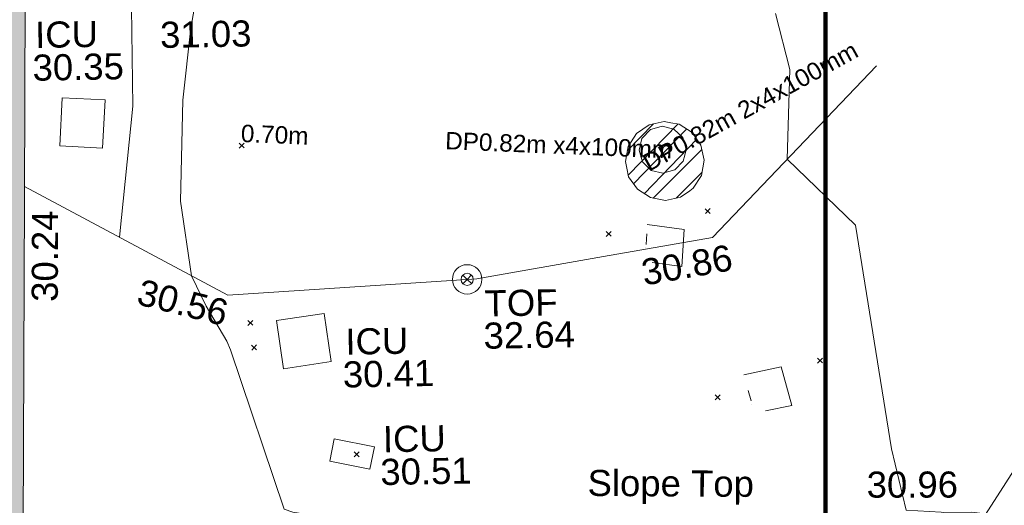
# Model space of a CAD drawing. Header units: millimetres. Extents: x -287732 to 520720, y -88450 to 287754.
# Tile 275 of 383: x 103737 to 117872, y 106818 to 113792. Entities that reach past the tile are written whole.
import ezdxf

# ---------------------------------------------------------------- set-up
doc = ezdxf.new("R2010")
doc.units = ezdxf.units.MM
for name, pattern in [('IMPORT-HIDDEN2 _3_', [4762.5, 3175, -1587.5]), ('IMPORT-UG_ELEC_QLB2 _2_', [2500, 1500, -300.0000000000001, 0, -50, 150, -300.0000000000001, 0, -200]), ('IMPORT-UG_ELEC_STREET LIGHTING_QLB2 _2_', [2700, 1500, -300.0000000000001, 0, -250, 150, -300.0000000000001, 0, -200]), ('IMPORT-UG_UNIDENTIFIED_QLA _2_', [2350, 1500, -300.0000000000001, 0, -50, 150, -300.0000000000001, 0, -50])]:
    doc.linetypes.add(name, pattern=pattern)
for name, color, linetype, lineweight, true_color in [('00__TOPO__TOP_OF_FENCE_SYMBOL', 7, 'Continuous', 9, 0x666666), ('00_TOPO_TREE', 7, 'Continuous', 9, 0x666666), ('00_UAV_BUILDING_OUTLINE', 5, 'Continuous', 9, 0x0000ff), ('00_UAV_FENCE', 7, 'Continuous', 9, 0x264c2f), ('00_UAV_FORM_LINES', 7, 'Continuous', 9, 0x666666), ('00_UAV_SERV_IC', 5, 'Continuous', 9, 0x0000ff), ('00_UAV_SLOPE_TOP', 40, 'Continuous', 9, 0xffbf00), ('00_UAV_TOP_OF_FENCE', 6, 'Continuous', 9, 0xff00ff), ('01_DTM_CONTOUR_MNR', 7, 'Continuous', 9, 0xa5a552), ('12333-PUM-2D-U-0001-C01 - Rev2_REVIT IMPORT_dwg', 7, 'Continuous', 9, 0x767676), ('A_RHA_Line', 7, 'Continuous', 9, 0x00a600), ('PUM-CHAMBER EXTENTS', 6, 'IMPORT-HIDDEN2 _3_', 9, 0xff00ff), ('PUM-ELECTRIC-MH', 1, 'Continuous', 9, 0xff0000), ('PUM-ELECTRIC-QLB2', 1, 'IMPORT-UG_ELEC_QLB2 _2_', 9, 0xff0000), ('PUM-UNIDENTIFIED UTILITIES-QLA', 7, 'IMPORT-UG_UNIDENTIFIED_QLA _2_', 9, 0x52a500)]:
    doc.layers.add(name, color=color, linetype=linetype, lineweight=lineweight, true_color=true_color)
doc.layers.add('A_RHA_Detail', color=7, linetype='Continuous', lineweight=9)
doc.layers.add('GEN-TEXT', color=7, linetype='Continuous', lineweight=9)
doc.styles.add('Arial_1', font='arial.ttf', dxfattribs={"height": 250})
doc.styles.add('Swis721 Lt BT_2', font='swissl.ttf', dxfattribs={"height": 375})

# ---------------------------------------------------------------- blocks, each defined once
blk = doc.blocks.new('12333-PUM-2D-U-0001-C01 - Rev2_REVIT IMPORT_dwg_CONIFEROUS_TREE-2077251-Site Location Plan Proposed')
at = {"layer": '00_TOPO_TREE', "color": 254, "true_color": 0xcccccc, "flags": 128}
blk.add_lwpolyline([(-2404.695596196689, -801.5651986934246), (-2690.968881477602, -286.2732852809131), (-2805.478195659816, 286.2732852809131), (-2690.968881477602, 916.0745128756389), (-2347.440939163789, 1431.36642628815), (-1889.403682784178, 1774.894368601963), (-1316.857112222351, 1946.658339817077)], dxfattribs=at)
blk = doc.blocks.new('12333-PUM-2D-U-0001-C01 - Rev2_REVIT IMPORT_dwg_MSL_Node_LineworkTOF-2077248-Site Location Plan Proposed')
at = {"layer": '00__TOPO__TOP_OF_FENCE_SYMBOL', "color": 254, "true_color": 0xcccccc, "flags": 128}
for points in [[(165.3591892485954, 165.3591892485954), (0, 0), (-165.3591892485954, 165.3591892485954)], [(165.3591892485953, -165.3591892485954), (0, 0), (-165.3591892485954, -165.3591892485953)]]:
    blk.add_lwpolyline(points, dxfattribs=at)
at = {"layer": '00__TOPO__TOP_OF_FENCE_SYMBOL', "color": 254, "true_color": 0xcccccc}
for radius in [562.5594001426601, 233.853208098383]:
    blk.add_circle((0, 0), radius, dxfattribs=at)
blk = doc.blocks.new('12333-PUM-2D-U-0001-C01 - Rev2_REVIT IMPORT_dwg_MGS62954_T2_Galway_ITM_3d_Rev1-2077680-Site Location Plan Proposed')
at = {"layer": '00_UAV_FENCE', "color": 254, "true_color": 0xcccccc, "flags": 128}
blk.add_lwpolyline([(534019954.002, 725666510.0085002), (534017557.0020001, 725664086.0085002), (534015989.2504753, 725663839.8059183), (534014163.002, 725663553.0085002), (534011024.6822829, 725663401.309894), (534010584.002, 725663380.0085001), (534007693.7990642, 725664990.5650007)], dxfattribs=at)
at = {"layer": '00_UAV_FORM_LINES', "color": 254, "true_color": 0xcccccc, "flags": 128}
blk.add_lwpolyline([(534009043.1859454, 725664238.6234028), (534009268.7980002, 725666115.1600001), (534009272.798, 725667536.16), (534009148.7980001, 725669169.1600001), (534008933.798, 725671577.1600002), (534008822.7980001, 725672060.1600002), (534008649.798, 725673827.1600002)], dxfattribs=at)
at = {"layer": '00_UAV_SERV_IC', "color": 254, "true_color": 0xcccccc, "flags": 128}
for points in [[(534008209.0019999, 725665565.0085001), (534008258.002, 725666256.0085001), (534008871.3261047, 725666212.5166315), (534008822.3261046, 725665521.5166316)], [(534011368.002, 725662309.0085), (534011276.002, 725663003.0085), (534011961.7598639, 725663093.9158825), (534012053.7598638, 725662399.9158825)], [(534012581.002, 725660844.0085001), (534012007.002, 725660971.0085001), (534012077.4466062, 725661289.3959329), (534012651.4466063, 725661162.3959328)]]:
    blk.add_lwpolyline(points, close=True, dxfattribs=at)
at = {"layer": '01_DTM_CONTOUR_MNR', "color": 254, "true_color": 0xcccccc, "flags": 128}
for points in [[(534030430.0000002, 725658420.0000001), (534028811.8181818, 725658801.8181819), (534028430.0000002, 725658900.769231), (534027230, 725659220.0000002), (534026430.0000002, 725659464.2176872), (534025736.9544364, 725659726.9544365), (534024430.0000002, 725659858.5317461), (534023038.8139791, 725659127.0904158), (534022340.0000001, 725658080.0000002), (534021958.3016592, 725659607.7586728), (534021900.2100487, 725659736.934394), (534021694.3186777, 725659924.4513417), (534021399.9208777, 725660048.6881044), (534021209.0580255, 725660075.836466), (534020810.1515352, 725660080.586578), (534020771.7706826, 725660082.2491456), (534020270.0000001, 725660120), (534020072.1428573, 725661004.09612), (534019613.3822066, 725664229.1408888), (534018650.0000001, 725665190.0000002), (534018710.2315316, 725666478.3013744), (534018518.934628, 725667286.5155855)], [(534021777.89544, 725656283.6706463), (534021602.943804, 725658366.4834911), (534021437.6531013, 725659182.3507047), (534021420.3597346, 725659225.5149803), (534021353.4370407, 725659286.0730035), (534021258.2218846, 725659327.311412), (534021196.1895855, 725659335.9011635), (534021065.6873206, 725659340.1880195), (534020064.7980484, 725659387.2590984), (534017856.2684755, 725659512.2177612), (534013880.019834, 725659822.5381863), (534011463.442551, 725660246.4474994), (534011340, 725660290), (534010610.2387714, 725662593.7919464), (534010561.5295504, 725662717.116083), (534010269.708607, 725663224.3283861), (534010069.8358728, 725663664.8968505), (534009930.5215296, 725664738.4511522), (534009989.4576582, 725666188.3029423), (534010122.5212028, 725667228.2775636), (534010237.6470588, 725667816.4705883)]]:
    blk.add_lwpolyline(points, dxfattribs=at)
for name, p, xscale, yscale, zscale in [('12333-PUM-2D-U-0001-C01 - Rev2_REVIT IMPORT_dwg_CONIFEROUS_TREE-2077251-Site Location Plan Proposed', (534029436.0019999, 725657226.0085001), 3, 3, 3), ('12333-PUM-2D-U-0001-C01 - Rev2_REVIT IMPORT_dwg_MSL_Node_LineworkTOF-2077248-Site Location Plan Proposed', (534014024.697022, 725663546.0469376), 0.375, 0.375, 0.375)]:
    blk.add_blockref(name, p, dxfattribs=dict(xscale=xscale, yscale=yscale, zscale=zscale))
at = {"layer": '00_UAV_BUILDING_OUTLINE', "color": 251, "true_color": 0x666666, "insert": (534007768.0122323, 725663333.312811), "char_height": 375, "width": 1495.902363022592, "attachment_point": 1, "rotation": 88.80031617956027, "line_spacing_factor": 1.005061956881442, "style": 'Swis721 Lt BT_2'}
blk.add_mtext('30.24', dxfattribs=at)
at = {"layer": '00_UAV_FENCE', "color": 251, "true_color": 0x666666, "char_height": 375, "width": 1495.902363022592, "attachment_point": 1, "line_spacing_factor": 1.005061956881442, "style": 'Swis721 Lt BT_2'}
for s, insert, rotation in [('30.86', (534016505.5475881, 725663781.876775), 8.924941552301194), ('30.56', (534009353.0050101, 725663638.2107486), 344.9241660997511)]:
    blk.add_mtext(s, dxfattribs=dict(at, insert=insert, rotation=rotation))
at = {"layer": '00_UAV_SERV_IC', "color": 251, "true_color": 0x666666, "char_height": 375, "attachment_point": 1, "line_spacing_factor": 1.005061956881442, "style": 'Swis721 Lt BT_2'}
for s, insert, width in [('ICU', (534007883.9638428, 725667351.4994543), 1021.012723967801), ('31.03', (534009678.4349564, 725667320.5181675), 1495.902363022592), ('30.35', (534007839.1356922, 725666881.1204534), 1495.902363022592), ('ICU', (534012261.3299665, 725662868.989575), 1021.012723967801), ('30.41', (534012216.501816, 725662398.6105742), 1495.902363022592), ('ICU', (534012775.2553192, 725661458.9375197), 1021.012723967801), ('30.51', (534012730.4271687, 725660988.5585188), 1495.902363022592)]:
    blk.add_mtext(s, dxfattribs=dict(at, insert=insert, width=width))
at = {"layer": '00_UAV_SLOPE_TOP', "color": 251, "true_color": 0x666666, "char_height": 375, "attachment_point": 1, "line_spacing_factor": 1.005061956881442, "style": 'Swis721 Lt BT_2'}
for s, insert, width, rotation in [('Slope Top', (534015706.2100599, 725660780.4382224), 2763.857699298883, 358.6925574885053), ('30.96', (534019710.9109663, 725660685.7884177), 1495.902363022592, 359.06210553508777)]:
    blk.add_mtext(s, dxfattribs=dict(at, insert=insert, width=width, rotation=rotation))
at = {"layer": '00_UAV_TOP_OF_FENCE', "color": 251, "true_color": 0x666666, "char_height": 375, "attachment_point": 1, "line_spacing_factor": 1.005061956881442, "style": 'Swis721 Lt BT_2'}
for s, insert, width in [('TOF', (534014268.0937469, 725663382.9988235), 1163.479615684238), ('32.64', (534014245.6701052, 725662919.6221188), 1495.902363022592)]:
    blk.add_mtext(s, dxfattribs=dict(at, insert=insert, width=width))
blk = doc.blocks.new('12333-PUM-2D-U-0001-C01 - Rev2_REVIT IMPORT_dwg-1620468-Site Location Plan Proposed')
at = {"layer": 'PUM-CHAMBER EXTENTS', "true_color": 0xffaaff}
h = blk.add_hatch(dxfattribs=at)
h.set_pattern_fill('FP_3', color=211, style=0, pattern_type=2)
h.set_pattern_definition([(45, (-533641079.65, -725615854.3560001), (-265.1650429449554, 265.1650429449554), []), (45, (-533640902.873, -725615854.3560001), (-265.1650429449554, 265.1650429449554), [])])
h.paths.add_polyline_path([(375811.3670700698, 48776.494428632), (376027.9754436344, 48819.58051305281), (376211.6071559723, 48942.2793004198), (376334.3059433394, 49125.91101275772), (376377.39202776, 49342.51938632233), (376334.3059433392, 49559.12775988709), (376211.6071559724, 49742.75947222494), (376027.9754436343, 49865.458259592), (375811.3670700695, 49908.54434401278), (375594.7586965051, 49865.458259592), (375411.1269841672, 49742.75947222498), (375288.4281968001, 49559.12775988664), (375245.3421123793, 49342.51938632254), (375288.4281968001, 49125.91101275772), (375411.1269841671, 48942.27930041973), (375594.7586965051, 48819.58051305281)])
at = {"layer": 'GEN-TEXT', "color": 253, "true_color": 0xaaaaaa}
for p, q in [((369706.9948138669, 49634.28848225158), (369777.7054919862, 49704.9991603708)), ((369777.7054919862, 49634.28848225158), (369706.9948138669, 49704.9991603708)), ((376380.994813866, 48576.28848229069), (376451.7054919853, 48646.99916040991)), ((376451.7054919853, 48576.28848229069), (376380.994813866, 48646.99916040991)), ((374951.9948138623, 48274.28848226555), (375022.7054919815, 48344.99916038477)), ((375022.7054919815, 48274.28848226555), (374951.9948138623, 48344.99916038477)), ((369786.994813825, 47086.28848230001), (369857.7054919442, 47156.99916041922)), ((369857.7054919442, 47086.28848230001), (369786.994813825, 47156.99916041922)), ((369834.9948137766, 46731.28848231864), (369905.7054918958, 46801.99916043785)), ((369905.7054918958, 46731.28848231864), (369834.9948137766, 46801.99916043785)), ((377954.994813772, 46402.28848229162), (378025.7054918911, 46472.99916041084)), ((378025.7054918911, 46402.28848229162), (377954.994813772, 46472.99916041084)), ((376476.9948137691, 45900.28848231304), (376547.7054918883, 45970.99916043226)), ((376547.7054918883, 45900.28848231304), (376476.9948137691, 45970.99916043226)), ((371278.9948137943, 45171.28848226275), (371349.7054919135, 45241.99916038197)), ((371349.7054919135, 45171.28848226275), (371278.9948137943, 45241.99916038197))]:
    blk.add_line(p, q, dxfattribs=at)
at = {"layer": 'PUM-CHAMBER EXTENTS', "color": 211, "linetype": 'Continuous', "true_color": 0xffaaff, "flags": 128}
blk.add_lwpolyline([(376377.39202776, 49342.51938632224), (376334.3059433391, 49559.12775988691), (376211.6071559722, 49742.75947222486), (376027.9754436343, 49865.45825959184), (375909.2478146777, 49889.07465338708), (375811.3670700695, 49908.54434401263), (375594.7586965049, 49865.45825959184), (375411.126984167, 49742.75947222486), (375288.4281967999, 49559.12775988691), (375245.3421123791, 49342.51938632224), (375263.8005537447, 49249.7225352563), (375288.4281967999, 49125.91101275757), (375411.126984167, 48942.27930041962), (375594.7586965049, 48819.58051305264), (375811.3670700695, 48776.49442863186), (376027.9754436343, 48819.58051305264), (376161.5479581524, 48908.83081383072), (376211.6071559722, 48942.27930041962), (376334.3059433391, 49125.91101275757)], close=True, dxfattribs=at)
at = {"layer": 'PUM-ELECTRIC-MH', "color": 21, "true_color": 0xffaaaa, "flags": 128}
blk.add_lwpolyline([(376119.9405064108, 49503.57622781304), (376074.6714799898, 49672.52253426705), (375950.9941999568, 49796.19981441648), (375782.0478933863, 49841.46884083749), (375733.7900026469, 49828.5381780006), (375613.1015869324, 49796.19981441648), (375489.4243067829, 49672.52253438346), (375444.1552803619, 49503.57622781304), (375489.4243067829, 49334.62992135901), (375509.880279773, 49314.17394825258), (375613.101586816, 49210.95264120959), (375782.0478933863, 49165.68361478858), (375950.9941998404, 49210.95264120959), (376074.6714799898, 49334.6299212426), (376098.2479855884, 49422.6186380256)], close=True, dxfattribs=at)
at = {"layer": 'PUM-UNIDENTIFIED UTILITIES-QLA', "color": 9, "true_color": 0xc5e1aa, "flags": 128}
for points in [[(375544.3501528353, 48434.64382132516), (376072.3501528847, 48352.64382138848), (376030.3501528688, 47820.64382138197), (375502.3501528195, 47902.64382120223)], [(376892.3501528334, 46251.64382136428), (377428.3501529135, 46354.64382136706), (377571.3501528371, 45800.64382136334), (377035.3501528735, 45697.64382136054)]]:
    blk.add_lwpolyline(points, close=True, dxfattribs=at)
blk.add_blockref('12333-PUM-2D-U-0001-C01 - Rev2_REVIT IMPORT_dwg_MGS62954_T2_Galway_ITM_3d_Rev1-2077680-Site Location Plan Proposed', (-533641079.6498471, -725615854.3561786))
at = {"layer": 'PUM-ELECTRIC-QLB2', "char_height": 250, "attachment_point": 2, "line_spacing_factor": 0.9417779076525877, "style": 'Arial_1'}
for s, insert, width, rotation in [('DP0.82m 2x4x100mm', (376994.349778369, 50217.06744612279), 4125.895230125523, 27.800578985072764), ('0.70m', (370226.3067371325, 49943.11356088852), 1160.025439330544, 356.6425779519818), ('DP0.82m x4x100mm', (374299.6368143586, 49721.36389811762), 3893.2779916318, 356.6425779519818)]:
    blk.add_mtext(s, dxfattribs=dict(at, insert=insert, width=width, rotation=rotation))

msp = doc.modelspace()

# ---------------------------------------------------------------- hatches: boundary and pattern name
at = {"layer": 'A_RHA_Detail', "true_color": 0xc0c0c0}
h = msp.add_hatch(color=9, dxfattribs=at)
h.paths.add_polyline_path([(-80880.60083809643, -68502.79057078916), (-80400.865924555, -68483.41509113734), (-80400.865924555, -62984.64684185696), (-24474.85765177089, -63009.32043784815), (-24456.14471271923, -50840.30023858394), (-36622.55041039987, -50831.65104353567), (-36622.55041039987, -44228.57792613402), (-50959.0526582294, -44218.38599194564), (-50959.0526582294, -42573.78171514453), (-54563.9325804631, -42571.21897729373), (-54565.69773352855, -45054.17447474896), (-92408.82109321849, -45027.27149621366), (-92411.78875845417, -49201.74309222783), (-100061.9988811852, -49201.74309222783), (-100052.2214449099, -64852.82557838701), (-86120.90825229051, -64852.82557838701), (-86092.1662649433, -62957.90041523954), (-84861.10047608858, -62957.90041523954), (-84854.79052929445, -68240.109737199), (-80870.60226892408, -68240.10973722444)])
h.paths.add_polyline_path([(-137238.9269902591, -68461.9384092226), (-132719.7426408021, -68433.0633692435), (-132847.0731201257, -62850.04282283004), (-130454.6837966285, -62916.63108078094), (-130498.2830220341, -61355.85393642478), (-117581.136331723, -61423.42893438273), (-117492.3908565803, -49183.91309190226), (-125136.5200282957, -49178.47881952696), (-125133.572703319, -45032.61887136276), (-163007.1824077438, -45005.6942194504), (-163007.1824076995, -44090.2963411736), (-163123.8521269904, -44090.21339942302), (-163122.6389897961, -42383.75184302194), (-166563.8543419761, -42383.75184298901), (-166565.034908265, -44044.39824208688), (-193158.4656786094, -44025.49275805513), (-193195.152889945, -62863.65652504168), (-137269.7106414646, -62916.63108078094), (-137254.3708868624, -65679.90523788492)])
h.paths.add_polyline_path([(120310.9497607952, -32334.28230164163), (120312.4652266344, -31610.73011961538), (133451.2244789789, -31638.24899384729), (133469.2230092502, -19717.98315780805), (121295.7536929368, -19692.48606430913), (121319.8434528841, -8190.941560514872), (112277.0825930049, -8172.001674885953), (112263.1770823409, -14811.1234547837), (78285.85310969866, -14739.95861438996), (78292.82277619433, -8167.077575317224), (75241.99098605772, -8160.673431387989), (69355.76844233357, -8152.931592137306), (69353.6659720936, -9156.74635762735), (68372.60878945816, -9154.691552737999), (68372.60878945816, -13705.52853215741), (69333.7233474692, -13707.54156770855), (69325.07112547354, -16249.53369228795), (66623.4489111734, -16249.53369228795), (66619.79243935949, -17995.29925530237), (65989.07757494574, -17995.2992552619), (65985.44262772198, -19730.78799483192), (57152.23993377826, -19712.28702421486), (57127.42535098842, -31559.89463417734), (70277.87165424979, -31587.43801817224), (70277.87165431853, -32271.7414715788), (78263.96947909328, -32285.12944888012), (78266.62661740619, -31019.79372153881), (112335.8856506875, -31091.15111860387), (112335.8856506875, -32317.57330553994), (119781.4233959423, -32333.17321913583)])
h.paths.add_polyline_path([(7503.717409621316, -1791.439263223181), (15482.43097392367, -674.0213231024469), (15484.0826588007, 148.1327206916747), (56188.28042539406, 205.5276654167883), (56155.84326007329, 14338.3166313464), (18016.62665935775, 14236.48149539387), (17967.9025208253, 34313.18372071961), (21727.10644863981, 34324.0692624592), (21708.90974962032, 40608.10218321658), (18009.66447159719, 40608.10218321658), (17995.54603706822, 45483.75063442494), (9770.084204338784, 45420.6329473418), (3966.213879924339, 45446.76585222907), (3984.771235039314, 14176.56786832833), (1023.062455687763, 14176.56786837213), (-276.5134647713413, 14190.52623461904), (-231.6790044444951, 5968.135265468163), (-226.4491536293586, 193.7444677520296), (553.0869992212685, 183.4716499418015), (7477.609307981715, 143.2867586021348), (7488.638446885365, -674.0213231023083)])
h.paths.add_polyline_path([(77755.59663317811, 53.47451145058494), (77729.51881611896, 1699.844979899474), (94464.47132486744, 1659.976083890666), (94606.37913471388, 17991.390236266), (88810.4190114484, 18015.03260816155), (88799.89418497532, 14436.74271609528), (69413.88950349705, 14457.8773889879), (69377.35724448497, 99.62816357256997), (75241.99098605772, 67.32134432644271)])
h.paths.add_polyline_path([(61252.12079701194, 46453.95617366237), (105774.7348988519, 46472.68783506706), (105768.2642198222, 61852.61234306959), (92285.13876309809, 61852.61234306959), (92308.59670399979, 65784.30757140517), (96107.4668000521, 65767.60445243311), (96059.68081117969, 75209.20847378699), (101084.8427276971, 75071.88872764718), (104988.0046543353, 74765.36560406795), (108403.6894220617, 74363.8408943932), (112009.2703903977, 73787.25420861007), (115645.3524815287, 73049.69667206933), (116890.8108051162, 72761.69136252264), (120208.9929833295, 71893.18353872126), (120865.241739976, 71703.68484519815), (124135.6329506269, 70669.67317906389), (127435.6253142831, 69480.50055823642), (127820.4368670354, 69394.93141813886), (128274.3081769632, 69331.69585753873), (128731.8791144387, 69306.66104516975), (129189.9401488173, 69320.00258290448), (129645.2782985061, 69371.62688826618), (130094.6997111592, 69461.17185603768), (130535.0520071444, 69588.00939074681), (130963.246434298, 69751.24981927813), (131376.2795165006, 69949.74812590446), (131771.2541232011, 70182.11198903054), (132162.5575600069, 70460.5404660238), (132496.0921583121, 70741.69081113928), (132820.871367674, 71064.98072578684), (133117.4593294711, 71414.31364272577), (133383.77568926, 71787.23923950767), (133616.5473239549, 72178.5372844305), (133817.1647262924, 72590.54524898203), (133982.6025969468, 73017.89547513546), (134111.7005086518, 73457.59040801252), (134203.5529320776, 73906.54590458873), (134257.5155883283, 74361.61286216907), (134272.5462649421, 74819.5993153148), (134250.5259875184, 75277.29281745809), (134189.6227572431, 75731.48297747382), (134090.9274700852, 76178.98397757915), (133955.1324028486, 76616.65691993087), (133783.1900598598, 77041.43184345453), (133576.3064937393, 77450.32925647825), (133335.932843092, 77840.48103920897), (133063.7551572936, 78209.15055532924), (132761.6825665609, 78553.75185442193), (132431.8338935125, 78871.8678050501), (132076.5227905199, 79161.26705197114), (131698.2415080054, 79419.91966861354), (131299.6434187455, 79646.01139197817), (131093.5942456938, 79746.34209763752), (132146.0467355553, 83110.22226145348), (122787.7632953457, 86282.54285518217), (121604.3555412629, 82800.3591886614), (117095.9864227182, 83870.84033785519), (116841.9598400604, 83526.35449572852), (116120.5435466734, 91221.93611972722), (110237.7341284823, 91274.27491021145), (110194.3680786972, 90435.39030214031), (104988.0046543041, 90486.49901390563), (104973.2761846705, 94309.82427956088), (103746.1314668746, 94309.8242795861), (103839.9937121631, 122852.1474271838), (96365.09202306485, 122931.9599470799), (96350.3400238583, 123952.4168585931), (104555.5505249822, 123902.1925226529), (104607.3234458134, 120248.5396156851), (125502.5015002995, 120134.1933400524), (125662.0200253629, 137657.3796882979), (114479.5865733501, 137699.2256881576), (114382.306264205, 129149.9458158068), (104644.159003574, 129187.9975073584), (104577.9931702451, 126217.3903144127), (101184.4926406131, 126159.1566967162), (101264.6166812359, 135959.2655565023), (89967.23178808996, 135988.8856164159), (89927.63362986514, 125823.6463181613), (93630.53562302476, 125840.7948842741), (93580.65688892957, 122931.9599470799), (88697.38835376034, 122904.7310126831), (88679.3898954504, 95739.09143775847), (86378.25848996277, 95739.09143775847), (86378.18187189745, 96178.1008337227), (83279.50743284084, 96200.92083327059), (83273.62493422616, 95735.74732133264), (70169.67509619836, 95733.22421950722), (70166.26842742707, 96272.07409347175), (66674.99731294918, 96257.14073655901), (66654.74538556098, 95755.71092136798), (65784.77231079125, 95755.71092136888), (65887.65094984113, 117470.630565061), (53473.3427162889, 117487.9046429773), (53434.44066309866, 98570.46349063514), (40649.41626916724, 98570.46349063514), (40610.16711559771, 94406.01479078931), (38853.82372868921, 94410.36303440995), (38848.65589191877, 89463.65332729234), (40612.46601912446, 89518.45976927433), (40665.38257362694, 86257.73741128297), (38372.19584460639, 86305.72309285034), (38369.79374539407, 76901.0507917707), (50937.9512507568, 76944.40198294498), (50922.88567286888, 74598.78180889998), (56484.9061132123, 74588.85093771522), (56484.9061132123, 75194.85181995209), (92465.4037153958, 75233.0258166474), (92645.92783662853, 71766.64845094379), (89810.55521366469, 69362.83965827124), (85313.16173974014, 69360.94750420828), (85313.16173974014, 66907.4050808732), (75210.14498263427, 66903.15451589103), (75210.14498263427, 63815.70944550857), (70819.40014309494, 63815.70999200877), (70819.21601505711, 64253.35708059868), (69456.83415683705, 64253.35708059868), (69455.7195737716, 66901.99623166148), (61303.32856759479, 66898.5668068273), (61304.56054988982, 63970.32021231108), (70500.41048208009, 63970.32021219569), (70500.4088543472, 61852.59006207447), (61245.6438848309, 61848.69637488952), (61252.03558504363, 46656.49344428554)])
h.paths.add_polyline_path([(-17153.16561239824, 48569.32684293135), (-17153.16561224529, 60770.38083685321), (-29362.88357759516, 60774.70428694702), (-29362.88357759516, 67399.20394580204), (-43507.24466814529, 67405.01911303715), (-43488.5313307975, 69093.07334175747), (-45766.41866231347, 69109.32868388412), (-45794.3462003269, 67405.01911303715), (-47272.11273194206, 67404.2124544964), (-47272.44887633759, 66454.91798908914), (-86004.56386332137, 66468.63299519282), (-86006.66970787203, 60521.58362721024), (-92662.87722510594, 60521.58362721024), (-92665.2138765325, 50184.35611932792), (-79752.0168396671, 50179.78309939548), (-79752.016597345, 48591.4932381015), (-17157.7163123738, 48569.32845417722)])
h.paths.add_polyline_path([(-201056.4185878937, 48628.75479108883), (-138377.9751621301, 48634.64535779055), (-138377.9751621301, 50133.28201003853), (-125467.710581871, 50134.49626164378), (-125468.6909603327, 60566.1903686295), (-132186.8595614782, 60565.86652591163), (-132187.4203588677, 66533.0197876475), (-170643.3098734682, 66805.61809689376), (-170643.3098732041, 67738.78475848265), (-200340.0100486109, 67488.93693764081), (-200348.7171487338, 60827.78025104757), (-201057.5650552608, 60827.71357558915), (-201056.6510294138, 51102.04313372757)])
h.paths.add_polyline_path([(-240051.5126725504, 54769.19491160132), (-239444.490259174, 54811.10754483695), (-239186.5396223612, 54841.92927608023), (-238764.8191577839, 54940.98166103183), (-238382.4735933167, 55122.46891388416), (-237990.3402229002, 55354.87497234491), (-237269.2031023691, 55936.21515020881), (-237032.4836384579, 56225.56611516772), (-236793.0039602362, 56569.31473944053), (-236554.5880578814, 57004.26389721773), (-236432.7219585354, 57267.46508908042), (-236300.081527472, 57753.26238983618), (-236250.7285154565, 58017.17885684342), (-236235.6490609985, 58516.21786804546), (-236233.2538429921, 58987.85640053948), (-236213.7029795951, 59823.48083769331), (-236363.8287855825, 59820.86038205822), (-236634.0279869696, 60698.06075827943), (-236391.9547756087, 61432.19726339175), (-236225.4740089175, 61435.10319600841), (-236201.6036569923, 62637.68779596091), (-232563.5271750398, 62639.28734435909), (-232563.5271750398, 63049.03842404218), (-232732.1945866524, 63049.15302218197), (-232860.1521277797, 63457.95890274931), (-232731.606808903, 63914.24862697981), (-232560.8209656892, 63914.24862697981), (-232515.1276847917, 70598.00033009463), (-240628.6947849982, 70598.85496273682), (-240629.7923196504, 72350.98321577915), (-246412.6011212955, 72347.36085933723), (-246412.6011212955, 70616.45923936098), (-254449.5805725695, 70618.60952619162), (-254454.637144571, 70754.06491720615), (-254469.7140363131, 73191.66276250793), (-263883.2532625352, 73267.83063688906), (-263902.4181505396, 68260.74348553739), (-263714.8217520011, 68259.82096572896), (-263552.9672900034, 67819.65434396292), (-263719.0883117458, 67392.2068408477), (-263913.6298699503, 67392.20684284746), (-263956.7001913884, 58633.76423459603), (-260181.1963171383, 58611.22607638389), (-260192.3146983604, 56354.25111579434), (-257184.684388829, 56339.46086021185), (-257213.4419957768, 57092.93866021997), (-257338.5163846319, 57093.27331223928), (-257471.0109294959, 57531.74572308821), (-257338.5163845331, 58062.22513696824), (-257203.4956297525, 58064.06881289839), (-257173.5751889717, 58598.54056692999), (-256478.2273617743, 58575.27357994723), (-256478.2273617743, 58788.51859473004), (-256013.0091299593, 58911.92701534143), (-255397.0786664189, 58780.99767617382), (-255397.0786664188, 58595.982422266), (-243809.885361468, 58585.92793201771), (-243805.3570672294, 58352.04527760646), (-243740.939469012, 57884.52572680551), (-243619.0830608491, 57421.84877545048), (-243424.3877545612, 56943.65915412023), (-243247.1437899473, 56608.24157713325), (-243003.0710579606, 56249.99021479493), (-242732.2093200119, 55932.75703082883), (-242371.7230178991, 55603.12658811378), (-242141.255125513, 55424.88676767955), (-241804.9643037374, 55216.88439822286), (-241529.4640827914, 55077.02869055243), (-241100.6275144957, 54917.18295003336), (-240836.2134980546, 54840.82833176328), (-240453.4486195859, 54788.60784130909), (-240218.9578693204, 54777.28227442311)])
h.paths.add_polyline_path([(40276.69022552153, 59895.36417752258), (40328.62676029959, 69196.9439153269), (36588.99968785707, 69217.8245910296), (36619.46637569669, 74674.25962428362), (32264.36460078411, 74687.02318924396), (32233.48293867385, 69156.26826306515), (11916.69390495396, 69269.70959686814), (11966.66200111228, 78218.75165974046), (29087.509017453, 78123.15526808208), (29143.44567205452, 88141.1370047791), (15719.348796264, 88216.09212953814), (15732.60379610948, 90589.9978889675), (4594.294101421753, 90652.19003489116), (4525.129359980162, 78265.12250449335), (10096.76365553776, 78234.01258731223), (10077.43887221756, 74773.03821910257), (4547.641142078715, 74803.91453678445), (4465.579974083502, 60107.1600234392), (19125.89094760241, 60025.30234268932), (19139.86249374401, 62527.53804644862), (31738.59196305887, 62457.19146404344), (31724.55430858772, 59943.11609815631), (38369.79364225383, 59906.01157293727)])
h.paths.add_polyline_path([(-246083.0241259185, 72334.29150213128), (-246083.0594797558, 72334.30275087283), (-246208.2905500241, 72334.29150213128)])
h.paths.add_polyline_path([(-114575.3004830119, 112178.0758695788), (-114575.3246435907, 112178.0758695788), (-114707.2752166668, 115801.5811617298)])
h.paths.add_polyline_path([(-154699.9178765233, 101760.4080976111), (-114382.050333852, 101776.0542914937), (-114382.050333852, 106926.9360164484), (-113755.641395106, 106927.1792101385), (-113757.5507412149, 111847.2721531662), (-114431.6837526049, 111847.2721531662), (-114431.8097758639, 112178.0758695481), (-114575.3004830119, 112178.0758695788), (-114578.9984943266, 121707.2390833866), (-123056.9849702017, 121707.2390833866), (-123068.8201032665, 156452.7036899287), (-119381.2340625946, 156454.1348067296), (-119381.2340625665, 160165.8597952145), (-115501.031452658, 160167.3662801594), (-115503.3750945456, 166206.5793118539), (-132411.7987151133, 166599.6604729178), (-132411.8243278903, 166665.6603411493), (-135275.0124468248, 166664.5490317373), (-135275.0124468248, 166628.1883101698), (-135911.3205076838, 166628.1944502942), (-135911.3479256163, 166352.1604668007), (-152521.1633846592, 166345.7146753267), (-152518.3680955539, 159142.6836790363), (-150699.3133726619, 159117.9265656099), (-150758.5477087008, 122560.691203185), (-151059.2005266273, 122560.691203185), (-151061.0981347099, 121302.4374932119), (-154138.3148337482, 121372.6012653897), (-154138.3148337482, 121865.1834517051), (-154704.3888425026, 121867.2611370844), (-154688.5451973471, 119352.3937021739), (-154745.5933227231, 119352.3715636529), (-154745.5763474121, 118722.1532660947), (-160794.1544526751, 118748.7442832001), (-160794.1544526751, 119410.5425977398), (-163852.1622693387, 119422.408321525), (-163855.0715294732, 118762.2003111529), (-167568.6765459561, 118778.5256058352), (-166634.6619849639, 124395.1277019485), (-166930.050559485, 124500.0918161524), (-167568.6765459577, 124707.6250903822), (-168028.2173235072, 124841.3808647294), (-168630.5006276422, 124991.3056740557), (-169238.2056069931, 125117.4693074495), (-169850.3952285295, 125219.6772876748), (-170466.1255403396, 125297.7720169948), (-171089.11025998, 125351.8553033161), (-171704.4065937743, 125381.1774255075), (-172325.0479971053, 125386.3595015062), (-172782.2248668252, 125374.5832362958), (-173401.7764235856, 125337.4554476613), (-174109.844898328, 125263.4341236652), (-174634.1213722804, 125190.4100126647), (-175245.0145766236, 125080.719099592), (-176047.1958093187, 124895.7675260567), (-176665.4852587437, 124724.7228134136), (-177045.3001228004, 124609.1129151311), (-177631.5127792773, 124405.2077276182), (-176665.4852586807, 118818.5158794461), (-177558.9402083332, 118822.4435768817), (-177662.2853368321, 125263.4341236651), (-176365.3912351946, 126542.9270807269), (-159462.2970490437, 126319.910391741), (-157057.7396790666, 128609.0850976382), (-157060.6673204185, 136153.1661957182), (-158638.8016610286, 137740.2441626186), (-159352.3735831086, 137740.2441626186), (-161634.4140634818, 140201.1078539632), (-168727.9404945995, 140256.8191146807), (-171035.0401161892, 137942.8847305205), (-174184.1459014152, 137942.8847305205), (-176460.1167434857, 140292.2858551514), (-177341.6856934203, 140292.2858551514), (-177341.7113613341, 140358.4281613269), (-183428.5803825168, 140356.0660244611), (-185921.6385985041, 137917.4639994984), (-185921.6385985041, 131757.3091155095), (-186906.8767412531, 131756.9267733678), (-187725.3914540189, 130809.9989183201), (-187724.058890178, 127376.1828148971), (-186481.0281350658, 126304.5577463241), (-186479.4846754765, 122327.2959175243), (-185176.2828158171, 121059.4673825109), (-180304.1129154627, 121059.4673824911), (-180304.1136492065, 118802.0484409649), (-193555.3706955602, 118802.0484409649), (-193555.368699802, 133117.8341649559), (-192593.6442938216, 133118.2073819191), (-192593.6442938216, 134200.8158367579), (-192224.6284783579, 134200.9592041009), (-192225.5653014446, 136615.0101267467), (-192595.0012460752, 136615.0101267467), (-192595.4357332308, 137734.4745165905), (-193589.2709668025, 137734.4746851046), (-193589.2685988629, 147474.570583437), (-193163.2062206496, 147492.8644732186), (-192765.7252967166, 147531.087133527), (-192359.9383250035, 147589.5931622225), (-192199.8207947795, 147616.5827294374), (-191882.7548926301, 147682.9245600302), (-191568.5380070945, 147761.6632019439), (-191257.654638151, 147852.677242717), (-190828.6072909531, 148002.2045655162), (-190647.7999969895, 148070.9514233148), (-190349.7690789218, 148197.8750094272), (-190056.9509284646, 148336.4013817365), (-189769.797051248, 148486.3169427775), (-189405.3590254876, 148698.0567944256), (-189132.906026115, 148873.2749095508), (-188867.542109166, 149059.0543929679), (-188609.6764469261, 149255.1087866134), (-188354.9814055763, 149465.3525772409), (-188079.6339208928, 149713.879248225), (-187884.9836199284, 149901.8220103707), (-187545.928247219, 150265.8040604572), (-187446.29984479, 150378.3960832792), (-187241.3270201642, 150629.2310214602), (-187046.3599558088, 150887.9197697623), (-186861.6992771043, 151154.0634500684), (-186546.1373636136, 151669.829875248), (-186524.4196769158, 151707.0632450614), (-163675.2898318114, 151669.829875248), (-163687.5843045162, 148134.07679455), (-157303.6541541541, 148136.492106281), (-157303.6541541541, 155759.91501608), (-157557.4317586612, 155765.0384228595), (-157555.9168973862, 166678.0466575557), (-187009.2021991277, 166699.7464767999), (-187013.0952111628, 162054.4009359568), (-188707.17754695, 162044.5925187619), (-188705.9961892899, 155021.5333641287), (-188737.9999316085, 154650.5326604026), (-188799.0133969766, 154283.1866125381), (-188857.2045401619, 154035.4341107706), (-188966.1106131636, 153679.3368924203), (-189102.6200311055, 153332.8820747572), (-189265.8911675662, 152998.2056672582), (-189454.9174011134, 152677.371060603), (-189645.2484685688, 152421.3220123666), (-189916.9563410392, 152104.2450531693), (-190212.7041973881, 151809.4634871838), (-190530.6686598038, 151538.7947471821), (-190868.8893671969, 151293.9075915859), (-191225.281078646, 151076.3118324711), (-191597.6465194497, 150887.3490191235), (-192092.8415776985, 150682.5621956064), (-192519.2468154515, 150561.8451365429), (-192903.8930791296, 150482.240889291), (-193187.215491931, 150440.8868273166), (-193594.1866364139, 150407.1257787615), (-193594.5952989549, 151459.9895227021), (-205369.2399268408, 151455.4201247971), (-205354.4523517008, 113350.0822379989), (-207187.1580384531, 113349.3710182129), (-207184.3024929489, 105991.0636522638), (-205312.8748221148, 105991.1901500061), (-205311.2362476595, 101769.6553082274), (-175488.6451201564, 101781.2285901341), (-175488.6451201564, 110889.6985621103), (-154703.4627663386, 110897.5679794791), (-154700.2792295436, 102691.5597281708)])
h.paths.add_polyline_path([(193735.9435693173, 113047.8274774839), (208865.0938716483, 114991.0266430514), (208976.1154123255, 114126.6471160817), (216447.8967332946, 115086.3281915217), (216038.7305308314, 118271.9702413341), (232648.5073383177, 120405.3421626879), (233425.993615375, 114352.0734369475), (240632.2017567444, 115277.6440988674), (239854.8412683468, 121329.9334727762), (256406.8682407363, 123455.8879629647), (257091.7572256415, 118089.1198988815), (264572.2871227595, 119040.8180953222), (261877.8350555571, 138524.7609215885), (259178.7147038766, 138221.6086035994), (259197.3483655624, 137439.0084132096), (254686.1480587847, 136897.0007612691), (255412.6810205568, 131314.8303176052), (240852.7447969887, 129522.4514056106), (239771.0426543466, 137918.8519126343), (240649.5822431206, 138010.1984551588), (240062.3063116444, 142776.6750342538), (239165.7694642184, 142685.0143484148), (237630.9646614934, 151018.3171732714), (266172.8791088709, 154560.7889781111), (271297.1876944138, 142612.4006970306), (276531.7397502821, 144861.098714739), (274941.5029779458, 148527.9037281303), (302074.5307653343, 160134.9084326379), (300215.9323773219, 164320.1841173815), (301528.1613272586, 164907.0997989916), (300405.1237791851, 167477.8916353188), (299016.6944531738, 166945.7181824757), (295626.7488506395, 174518.754428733), (294333.0289184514, 177537.1551681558), (287288.8475947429, 174518.754428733), (289427.6893504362, 169661.0163463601), (272956.7816584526, 162557.1203578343), (271943.2187787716, 164897.4305293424), (267016.3118217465, 162764.0369715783), (268502.3094164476, 159357.0430143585), (265200.4029574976, 157946.4096681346), (226856.416695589, 153146.7821792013), (227510.3041274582, 148852.0205334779), (228280.9873165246, 141179.0007483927), (227302.3544112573, 141050.281300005), (227895.3788235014, 136433.1758633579), (228748.5501749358, 136523.8855003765), (229602.3077302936, 128023.7667641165), (217691.2359889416, 126493.8999679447), (217642.3600127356, 126874.433267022), (215138.5007311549, 126552.8357430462), (215194.9980427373, 126112.965074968), (215015.6132226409, 126089.924757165), (214840.9672575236, 127449.66446064), (192258.7012018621, 124549.1816390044), (193486.3576426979, 114991.0266430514)])
h.paths.add_polyline_path([(-78076.24187439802, 117605.5188722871), (-78076.23951902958, 117610.0871211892), (-78070.318122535, 129485.7330792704), (-74723.15926543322, 129478.385255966), (-74723.15926543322, 125435.7860624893), (-48015.64546086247, 125380.0246061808), (-47996.55031653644, 135872.5822179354), (-61198.15919578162, 135901.5630078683), (-74714.72264144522, 135923.5088764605), (-74723.6287602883, 131865.2975510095), (-78070.318122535, 131872.642169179), (-78062.97909487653, 149549.7689430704), (-58292.26570492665, 149541.5607197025), (-58292.26570491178, 148946.2407608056), (-37707.70924046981, 148937.6946533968), (-37703.30827430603, 159740.0672041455), (-44148.26955755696, 159742.7429641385), (-44148.26955755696, 162961.3319174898), (-49829.95437583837, 162961.3319174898), (-49830.92144130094, 160632.0129326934), (-78494.09026625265, 160643.9130440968), (-78494.09026625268, 161615.1537738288), (-78739.225852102, 161615.2555472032), (-78691.7919454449, 168187.9195488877), (-90844.57645036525, 168126.8149079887), (-90962.52567694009, 152686.7636277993), (-89064.97866809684, 152685.9758215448), (-89079.54115380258, 117610.0871211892), (-78374.80218507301, 117605.6428258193)])
h.paths.add_polyline_path([(69254.82576126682, 129235.9722870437), (69259.97086178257, 136167.789247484), (86068.0992678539, 136131.0235193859), (86008.66431381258, 164703.3084147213), (58789.63167882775, 164723.511581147), (58789.63167882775, 170119.2062865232), (54460.1632489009, 170122.4198087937), (54457.21717773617, 166153.279245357), (47042.2151650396, 166158.7829869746), (47041.10931533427, 164668.9097040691), (39173.27935198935, 164674.7495545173), (39172.83712618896, 164078.9539098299), (17014.87910992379, 164095.4005254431), (17002.38841206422, 147267.1142245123), (12659.63471563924, 147267.1142245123), (12653.60087534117, 139137.9291796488), (17031.41608901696, 139134.6797717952), (17024.5879174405, 129935.3194463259), (39191.34773726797, 129918.8662983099), (39191.34773726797, 129258.2867272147), (69014.0340609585, 129236.1510132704)])
h.paths.add_polyline_path([(39265.62356917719, 139467.8223435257), (33050.91021530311, 139484.1586867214), (33087.56357182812, 153427.9220784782), (39277.60130889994, 153411.6505991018), (39277.60130890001, 152830.3127277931), (43058.29603858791, 152820.3745823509), (43024.83899408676, 140092.5601633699), (39267.2657899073, 140092.5601633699)])
h.paths.add_polyline_path([(1979.548949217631, 189123.2414339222), (18699.10403225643, 189180.0465563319), (18678.46874730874, 195253.6675675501), (24349.02704561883, 195272.9334348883), (24334.96888372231, 199550.7690688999), (28829.78348974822, 199566.0403168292), (28798.3577216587, 208815.6446464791), (24334.949615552, 208806.151404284), (24333.90624841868, 209113.2475694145), (16811.59093053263, 209087.6903002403), (16806.58456499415, 208843.5909093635), (6772.293057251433, 208809.4991440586), (6797.166076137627, 201488.5780549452), (-8471.058649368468, 201436.7038490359), (-8471.058649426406, 200429.0172028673), (-11856.09020770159, 200417.5164702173), (-11823.72827009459, 190892.3684138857), (-7614.729360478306, 190906.6685966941), (-7614.729360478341, 190170.8290169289), (-4608.619189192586, 190169.2993656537), (-4608.238782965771, 190916.8832264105), (1973.379031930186, 190939.2444180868), (1977.122761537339, 189837.3456693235)])
h.paths.add_polyline_path([(-20506.22133143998, 190640.0286460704), (-20122.28942212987, 206347.1214480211), (-41550.34215551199, 207015.2557957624), (-41462.26177903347, 210449.6195896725), (-31391.41053372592, 210152.0276719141), (-31078.64493155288, 223862.5743669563), (-44305.08575743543, 224230.7972280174), (-44490.79956591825, 211865.5542346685), (-47510.12209648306, 211942.9901385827), (-47722.57925071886, 203659.0205614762), (-47076.06680548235, 203635.3001465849), (-47175.4684425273, 199531.9403872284), (-46801.21126120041, 199520.4703269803), (-46873.68175963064, 195478.5899481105), (-44600.40472248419, 195425.2559779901), (-44685.88459507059, 192243.2795180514), (-38073.99929115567, 192135.6564362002), (-38104.39995468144, 191126.972250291), (-21537.79264466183, 190668.5723412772)])
h.paths.add_polyline_path([(16801.02360973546, 195961.500137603), (9656.615133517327, 196015.1086063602), (9643.838150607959, 199513.9922857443), (11631.77992468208, 199485.8321209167), (11631.7920940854, 203322.2460456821), (16806.58456511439, 203391.4855728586), (16801.0407710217, 195984.4293109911)])
h.paths.add_polyline_path([(122084.9264926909, 200536.2570557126), (122088.1805162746, 206386.1947929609), (125211.1061638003, 206386.1947929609), (125211.1162733, 206645.8932837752), (126202.7098976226, 206645.8932838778), (126203.0204769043, 207041.0477229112), (130401.4034741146, 206979.0758390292), (130444.2691124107, 209883.280297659), (126202.8383603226, 209945.8832030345), (126203.0204769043, 214624.1281189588), (127364.791950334, 214624.1281190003), (127365.2106673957, 225380.2058567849), (126159.8599207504, 225380.2527798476), (126207.4133336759, 241475.3410923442), (119482.5411291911, 241495.8747898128), (119479.2041949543, 246182.0096278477), (109943.9121324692, 246175.2196735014), (109953.2702601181, 233033.381429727), (115000.5285021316, 233033.3814296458), (114999.579292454, 208653.4991933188), (112026.3032630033, 208653.4991933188), (112024.3519988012, 200538.6761891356), (122024.6079402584, 200536.2715596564)])
h.paths.add_polyline_path([(30087.05071580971, 200986.75440713), (38030.67179071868, 201028.6865660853), (38030.67179071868, 202922.9731660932), (38109.89531492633, 202923.3913649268), (38067.25569096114, 208827.6066631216), (38013.35839378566, 208827.6672237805), (38012.38630971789, 209012.5383931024), (30044.90685988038, 208970.480297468), (30076.83023715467, 202922.9203834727)])
h.paths.add_polyline_path([(195986.2599417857, 205661.5722736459), (202896.8751332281, 206052.0074670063), (202676.8862551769, 209945.7611691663), (195766.2710618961, 209555.3259759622)])
h.paths.add_polyline_path([(-91652.40581580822, 206392.6172135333), (-79454.24421187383, 206432.5105635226), (-79629.29258199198, 238245.6998510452), (-68904.21147484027, 238215.095164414), (-68918.55832832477, 246312.9061543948), (-68918.56040493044, 246314.0782553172), (-68756.515268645, 246312.9061543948), (-68755.20581930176, 246638.9786699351), (-79620.07671794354, 246651.3624133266), (-79606.5628449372, 247343.5411849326), (-82154.50636787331, 247318.0695596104), (-82154.50636787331, 247488.1275895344), (-91640.64698348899, 247472.5371040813), (-91638.72040628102, 246846.4753752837), (-131470.3702759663, 246641.42150215), (-131470.3702759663, 250159.5419305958), (-142857.1087886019, 250176.7939677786), (-142864.0554935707, 246220.0701029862), (-165118.8027587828, 246272.3986783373), (-165040.0492656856, 253907.936045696), (-178677.4727934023, 253929.5079730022), (-178699.5521575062, 238176.7234097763), (-138599.3373496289, 238209.4781454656), (-138548.4479938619, 206627.5237025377), (-126646.6702863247, 206572.2299428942), (-126666.6805510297, 234825.8818836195), (-124962.7180531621, 234825.9534805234), (-124969.0241559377, 234688.4891474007), (-91595.61129713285, 234664.3133306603), (-91650.87307429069, 207155.5994723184)])
h.paths.add_polyline_path([(142123.7078574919, 209113.5383730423), (152768.4446292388, 209127.3137314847), (152745.2992288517, 227012.63380935), (142100.5623961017, 226998.8584508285), (142121.8067345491, 210582.5602643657)])
h.paths.add_polyline_path([(168998.8561129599, 209274.9592350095), (169026.8416078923, 226860.3446540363), (161686.6780314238, 226876.6646907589), (161647.6783165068, 209291.3037608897), (168846.6177107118, 209275.2977201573)])
h.paths.add_polyline_path([(49761.46820719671, 218476.5678095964), (49794.00484360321, 223316.1680811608), (41274.07755982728, 223363.4010619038), (41273.58999769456, 223290.8795634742), (32187.30576796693, 223351.9666549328), (32202.10532419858, 225553.2987454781), (20081.83724695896, 225634.7833114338), (20035.26675877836, 218707.7438801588), (31566.33951793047, 218630.2204881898), (31566.12891731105, 218598.8950898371), (49750.1971391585, 218476.6435849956)])
h.paths.add_polyline_path([(162361.9830851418, 234154.05208666), (162366.6425722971, 241589.9129272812), (135261.102696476, 241630.986197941), (135249.088870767, 234197.8735112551), (160249.0277027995, 234157.4671671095)])
h.paths.add_polyline_path([(176458.8604389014, 246709.5724700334), (176516.2484477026, 252173.1529804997), (168884.2833866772, 252253.3171281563), (168934.86529241, 257068.9279575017), (164355.0504715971, 257117.0331241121), (164296.1746742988, 251511.808811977), (164416.8965511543, 251510.5407811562), (164367.8024342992, 246836.573754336), (171460.1142273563, 246762.0779818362)])

# ---------------------------------------------------------------- linework, layer by layer
at = {"layer": 'A_RHA_Line', "color": 1, "lineweight": 140, "true_color": 0xff0000}
msp.add_line((115302.9517155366, 92305.69890983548), (115302.9517155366, 118208.5986895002), dxfattribs=at)
at = {"layer": 'A_RHA_Line', "color": 7}
for p, q in [((103805.1423861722, 111239.4897428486), (103822.5680491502, 116239.4587130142)), ((103787.7167229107, 106239.5207726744), (103805.1423861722, 111239.4897428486))]:
    msp.add_line(p, q, dxfattribs=at)

# ---------------------------------------------------------------- block references
at = {"layer": '12333-PUM-2D-U-0001-C01 - Rev2_REVIT IMPORT_dwg', "color": 254, "linetype": 'IMPORT-UG_ELEC_STREET LIGHTING_QLB2 _2_', "true_color": 0xffd4d4, "rotation": 0.9999999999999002}
msp.add_blockref('12333-PUM-2D-U-0001-C01 - Rev2_REVIT IMPORT_dwg-1620468-Site Location Plan Proposed', (-261895.0770586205, 55869.5817132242), dxfattribs=at)

doc.saveas('drawing.dxf')
